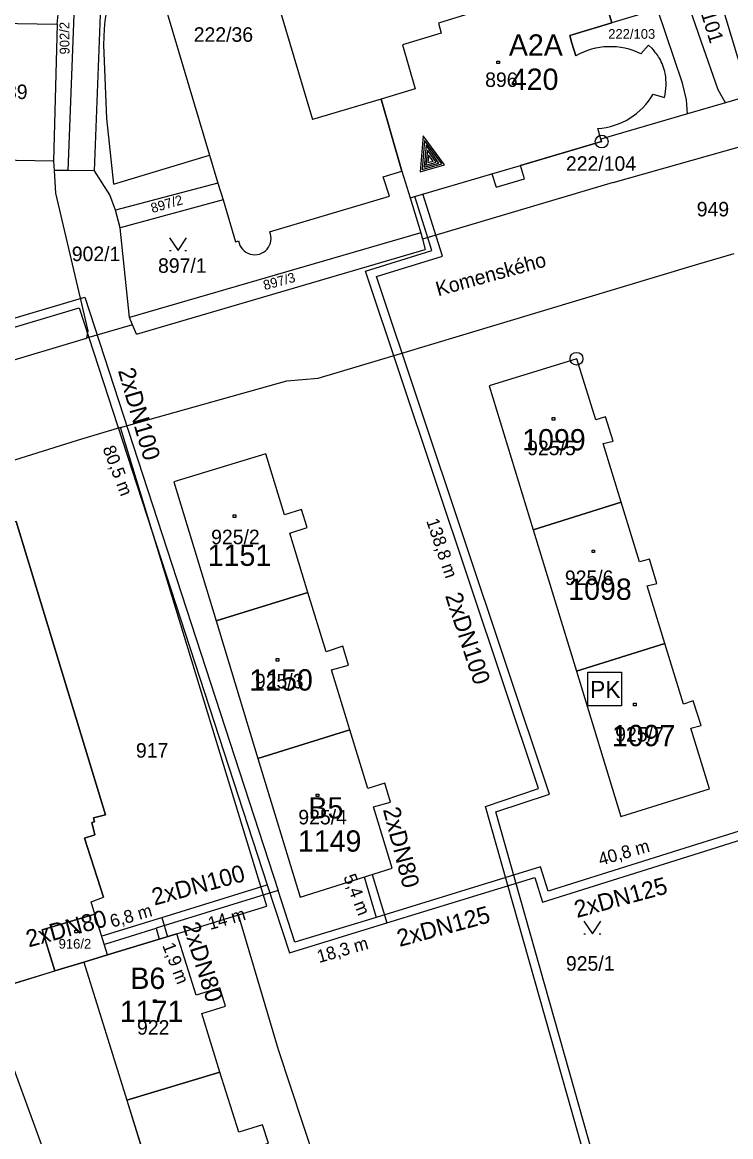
# Model space of a CAD drawing. Extents: x -468021 to -466942, y -1130484 to -1128584.
# Drawn here: x -467390.3 to -467307.3, y -1129274.7 to -1129144.2 of the extents above; entities that cross this region are included whole.
import ezdxf

# ---------------------------------------------------------------- set-up
doc = ezdxf.new("R2010")
doc.units = 0
for name, color, linetype in [('13-Redukce', 7, 'Continuous'), ('17-Plynové kotelny', 7, 'Continuous'), ('19-PK-šrafy', 7, 'Continuous'), ('21-Označení-odběrného-místa', 7, 'Continuous'), ('22-Odběrná místa-šrafy', 7, 'Continuous'), ('25-Popisná-čísla', 7, 'Continuous'), ('27-delky-vedeni', 7, 'Continuous'), ('DKM', 7, 'Continuous'), ('UT_SKUTEČNOST_staré', 7, 'Continuous')]:
    doc.layers.add(name, color=color, linetype=linetype)

# ---------------------------------------------------------------- blocks, each defined once
blk = doc.blocks.new('PK')
at = {"layer": '17-Plynové kotelny'}
blk.add_lwpolyline([(-0.0000139, 0.0000235), (0.0000256, 0.0000235), (0.0000256, -0.000016), (-0.0000139, -0.000016)], close=True, dxfattribs=at)
blk.add_text('PK', height=0.00002, dxfattribs=at).set_placement((-0.0000113, -0.0000067))
blk = doc.blocks.new('REDUKCE')
at = {"layer": '13-Redukce'}
for points in [[(-0.0132, 0.0075), (0.0266, 0.0221), (-0.0132, 0.0371), (-0.0132, 0.0075)], [(-0.0112, 0.0103), (0.0207, 0.0221), (-0.0112, 0.0343), (-0.0112, 0.0103)], [(-0.0092, 0.0131), (0.0149, 0.022), (-0.0092, 0.0313), (-0.0092, 0.0131)], [(-0.0073, 0.0158), (0.0089, 0.0221), (-0.0073, 0.0284), (-0.0073, 0.0158)], [(-0.0052, 0.0191), (0.0031, 0.0223), (-0.0052, 0.0256), (-0.0052, 0.0191)]]:
    blk.add_lwpolyline(points, dxfattribs=at)

msp = doc.modelspace()

# ---------------------------------------------------------------- linework, layer by layer
at = {"layer": '19-PK-šrafy'}
for p, q in [((-467320.16, -1129200.39), (-467330.45, -1129203.63)), ((-467330.45, -1129203.63), (-467320.16, -1129200.39)), ((-467330.45, -1129203.63), (-467325.39, -1129220.17)), ((-467315.06, -1129216.94), (-467325.39, -1129220.17)), ((-467325.39, -1129220.17), (-467315.06, -1129216.94))]:
    msp.add_line(p, q, dxfattribs=at)
for points in [[(-467320.16, -1129200.39), (-467322.28, -1129193.52), (-467321.11, -1129193.24), (-467322.01, -1129190.4), (-467323.14, -1129190.73), (-467325.35, -1129183.57), (-467335.6, -1129186.76), (-467330.45, -1129203.63)], [(-467315.06, -1129216.94), (-467317.13, -1129210.2), (-467315.99, -1129209.9), (-467316.85, -1129207.05), (-467318.01, -1129207.36), (-467320.16, -1129200.39)], [(-467312, -1129226.86), (-467310.78, -1129226.57), (-467311.71, -1129223.67), (-467312.87, -1129224.04), (-467315.06, -1129216.94)], [(-467325.39, -1129220.17), (-467320.18, -1129237.21), (-467309.8, -1129233.98), (-467312, -1129226.86)]]:
    msp.add_lwpolyline(points, dxfattribs=at)
at = {"layer": '22-Odběrná místa-šrafy'}
for p, q in [((-467351.93, -1129227.07), (-467362.7, -1129230.43)), ((-467362.7, -1129230.43), (-467351.93, -1129227.07)), ((-467381.8, -1129248.64), (-467387.95, -1129250.51)), ((-467380.33, -1129253.43), (-467381.8, -1129248.64)), ((-467387.95, -1129250.51), (-467386.48, -1129255.31)), ((-467386.48, -1129255.31), (-467383.09, -1129254.27)), ((-467383.09, -1129254.27), (-467380.33, -1129253.43))]:
    msp.add_line(p, q, dxfattribs=at)
for points in [[(-467325.47, -1129148.09), (-467325.92, -1129146.61), (-467326.19, -1129145.71), (-467321.24, -1129144.22), (-467325.34, -1129130.6), (-467338.76, -1129134.65), (-467336.37, -1129142.67), (-467341.57, -1129144.24), (-467341.26, -1129145.42), (-467345.77, -1129146.8), (-467344.28, -1129151.94), (-467348.28, -1129153.17), (-467345.86, -1129161.6), (-467344.89, -1129164.71), (-467335.3, -1129161.9), (-467331.96, -1129160.92), (-467322.45, -1129158.13), (-467322.54, -1129157.84), (-467322.91, -1129156.59)], [(-467316.54, -1129147.21), (-467316.95, -1129146.83), (-467317.84, -1129147.86)], [(-467316.42, -1129152.56), (-467315.09, -1129152.96)], [(-467367.61, -1129214.29), (-467356.84, -1129210.96), (-467358.95, -1129204.02), (-467356.92, -1129203.36), (-467357.61, -1129201.24), (-467359.6, -1129201.88), (-467361.79, -1129194.71), (-467372.56, -1129198.01), (-467367.61, -1129214.29)], [(-467391.02, -1129202.65), (-467392.46, -1129203.05), (-467392.59, -1129202.64), (-467410.52, -1129208.18), (-467399.88, -1129243.31), (-467394.58, -1129257.78), (-467386.48, -1129255.31), (-467387.95, -1129250.51), (-467381.8, -1129248.64), (-467382.24, -1129247.21), (-467380.8, -1129246.65), (-467383, -1129239.74), (-467381.81, -1129239.37), (-467382.16, -1129237.93), (-467381.85, -1129237.84), (-467381.94, -1129237.37), (-467380.56, -1129237.01), (-467391.02, -1129202.65)], [(-467351.93, -1129227.07), (-467354.07, -1129220.03), (-467352.08, -1129219.48), (-467352.74, -1129217.27), (-467354.71, -1129217.93), (-467356.84, -1129210.96), (-467367.61, -1129214.29), (-467362.7, -1129230.43)], [(-467349.18, -1129236.1), (-467347.16, -1129235.54), (-467347.82, -1129233.31), (-467349.84, -1129233.94), (-467351.93, -1129227.07)], [(-467362.7, -1129230.43), (-467357.76, -1129246.65), (-467346.99, -1129243.27), (-467349.18, -1129236.1)], [(-467369.28, -1129260.31), (-467366.48, -1129259.44), (-467367.15, -1129257.28), (-467369.95, -1129258.15), (-467372.18, -1129250.96), (-467380.33, -1129253.43), (-467383.09, -1129254.27), (-467378.06, -1129270.46), (-467367.15, -1129267.17), (-467369.28, -1129260.31)], [(-467367.15, -1129267.17), (-467378.06, -1129270.46), (-467373.03, -1129286.64), (-467362.11, -1129283.38), (-467364.28, -1129276.38), (-467361.48, -1129275.51), (-467362.16, -1129273.36), (-467364.95, -1129274.22), (-467367.15, -1129267.17)]]:
    msp.add_lwpolyline(points, dxfattribs=at)
for centre, radius, start, end in [((-467321.44, -1129155.03), 8.02, 63.3197, 120.1265), ((-467324.53, -1129154.13), 10.57, 33.158, 40.9362), ((-467321.3, -1129151.51), 6.45, 12.2629, 29.3395), ((-467322.13, -1129151.32), 7.23, 346.9216, 9.4225), ((-467323.39, -1129148.58), 8.03, 273.4175, 330.2594), ((-467323.39, -1129148.58), 8.03, 273.4175, 273.4245)]:
    msp.add_arc(centre, radius, start, end, dxfattribs=at)
at = {"layer": 'DKM'}
for p, q in [((-467381.83, -1129161.57), (-467380.44, -1129125.26)), ((-467313.19, -1129126.29), (-467305.16, -1129152.77)), ((-467325.34, -1129130.6), (-467321.24, -1129144.22)), ((-467376.4, -1129132.68), (-467368.36, -1129159.73)), ((-467383.95, -1129135.58), (-467384.96, -1129161.53)), ((-467361.82, -1129137), (-467356.32, -1129155.55)), ((-467386.2, -1129144.39), (-467385.59, -1129138.15)), ((-467310.78, -1129146.37), (-467312.45, -1129141.63)), ((-467336.37, -1129142.67), (-467341.57, -1129144.24)), ((-467315.91, -1129142.63), (-467321.24, -1129144.22)), ((-467312.98, -1129151.3), (-467315.91, -1129142.63)), ((-467396.67, -1129144.17), (-467386.2, -1129144.39)), ((-467386.2, -1129144.39), (-467386.63, -1129160.42)), ((-467341.57, -1129144.24), (-467341.26, -1129145.42)), ((-467321.24, -1129144.22), (-467326.19, -1129145.71)), ((-467341.26, -1129145.42), (-467345.77, -1129146.8)), ((-467326.19, -1129145.71), (-467325.92, -1129146.61)), ((-467380.79, -1129146.8), (-467380.45, -1129155.43)), ((-467345.77, -1129146.8), (-467344.28, -1129151.94)), ((-467325.92, -1129146.61), (-467325.47, -1129148.09)), ((-467317.84, -1129147.86), (-467316.95, -1129146.83)), ((-467316.95, -1129146.83), (-467316.54, -1129147.21)), ((-467308.8, -1129152.06), (-467310.78, -1129146.37)), ((-467334.72, -1129148.7), (-467334.42, -1129148.7)), ((-467334.72, -1129149), (-467334.72, -1129148.7)), ((-467334.42, -1129148.7), (-467334.42, -1129149)), ((-467334.42, -1129149), (-467334.72, -1129149)), ((-467312.5, -1129153.26), (-467312.98, -1129151.3)), ((-467344.28, -1129151.94), (-467348.28, -1129153.17)), ((-467316.42, -1129152.56), (-467315.09, -1129152.96)), ((-467307.93, -1129153.61), (-467308.8, -1129152.06)), ((-467348.28, -1129153.17), (-467356.32, -1129155.55)), ((-467345.86, -1129161.6), (-467348.28, -1129153.17)), ((-467312.38, -1129154.89), (-467312.5, -1129153.26)), ((-467307.93, -1129153.61), (-467312.38, -1129154.89)), ((-467305.16, -1129152.77), (-467307.93, -1129153.61)), ((-467312.38, -1129154.89), (-467322.54, -1129157.84)), ((-467380.45, -1129155.43), (-467379.6, -1129163.13)), ((-467322.54, -1129157.84), (-467322.91, -1129156.59)), ((-467322.54, -1129157.84), (-467322.45, -1129158.13)), ((-467322.45, -1129158.13), (-467331.96, -1129160.92)), ((-467321.09, -1129162.92), (-467303.61, -1129157.98)), ((-467386.63, -1129160.42), (-467397.06, -1129160.25)), ((-467386.63, -1129160.42), (-467386.56, -1129161.53)), ((-467379.6, -1129163.13), (-467368.36, -1129159.73)), ((-467368.36, -1129159.73), (-467367.4, -1129163)), ((-467386.56, -1129161.53), (-467386.4, -1129164.18)), ((-467384.96, -1129161.53), (-467386.56, -1129161.53)), ((-467381.83, -1129161.57), (-467384.96, -1129161.53)), ((-467380.06, -1129164.37), (-467381.83, -1129161.57)), ((-467348.02, -1129162.28), (-467345.86, -1129161.6)), ((-467345.86, -1129161.6), (-467344.89, -1129164.71)), ((-467335.3, -1129161.9), (-467331.96, -1129160.92)), ((-467331.48, -1129162.5), (-467331.96, -1129160.92)), ((-467367.4, -1129163), (-467379.37, -1129166.17)), ((-467367.4, -1129163), (-467366.78, -1129164.94)), ((-467347.31, -1129164.54), (-467348.02, -1129162.28)), ((-467344.89, -1129164.71), (-467335.3, -1129161.9)), ((-467321.09, -1129162.92), (-467343.44, -1129169.55)), ((-467335.3, -1129161.9), (-467334.79, -1129163.49)), ((-467334.79, -1129163.49), (-467331.48, -1129162.5)), ((-467386.4, -1129164.18), (-467382.63, -1129180.32)), ((-467379.37, -1129166.17), (-467380.06, -1129164.37)), ((-467366.78, -1129164.94), (-467378.82, -1129168.23)), ((-467366.78, -1129164.94), (-467365.32, -1129169.87)), ((-467361.33, -1129168.69), (-467347.31, -1129164.54)), ((-467344.89, -1129164.71), (-467343.63, -1129168.82)), ((-467378.82, -1129168.23), (-467379.37, -1129166.17)), ((-467377.76, -1129178.76), (-467378.82, -1129168.23)), ((-467343.63, -1129168.82), (-467377.76, -1129178.76)), ((-467373.05, -1129169.4), (-467372.05, -1129170.9)), ((-467372.05, -1129170.9), (-467371.05, -1129169.4)), ((-467343.63, -1129168.82), (-467343.44, -1129169.55)), ((-467343.44, -1129169.55), (-467343.13, -1129170.77)), ((-467376.93, -1129180.7), (-467343.13, -1129170.77)), ((-467373.05, -1129170.9), (-467372.85, -1129170.9)), ((-467371.25, -1129170.9), (-467371.05, -1129170.9)), ((-467365.32, -1129169.87), (-467364.98, -1129169.77)), ((-467311.05, -1129172.47), (-467306.94, -1129171.23)), ((-467338.72, -1129180.78), (-467311.05, -1129172.47)), ((-467377.4, -1129179.61), (-467377.76, -1129178.76)), ((-467377.4, -1129179.61), (-467382.76, -1129181.17)), ((-467376.93, -1129180.7), (-467377.4, -1129179.61)), ((-467418.6, -1129191.91), (-467382.76, -1129181.17)), ((-467382.63, -1129180.32), (-467382.76, -1129181.17)), ((-467345.96, -1129182.96), (-467338.72, -1129180.78)), ((-467355.65, -1129185.87), (-467345.96, -1129182.96)), ((-467325.35, -1129183.57), (-467335.6, -1129186.76)), ((-467323.14, -1129190.73), (-467325.35, -1129183.57)), ((-467378.79, -1129191.63), (-467359.33, -1129186.16)), ((-467359.33, -1129186.16), (-467355.65, -1129185.87)), ((-467335.6, -1129186.76), (-467330.45, -1129203.63)), ((-467328.24, -1129190.47), (-467327.94, -1129190.47)), ((-467328.24, -1129190.77), (-467328.24, -1129190.47)), ((-467327.94, -1129190.47), (-467327.94, -1129190.77)), ((-467322.01, -1129190.4), (-467323.14, -1129190.73)), ((-467321.11, -1129193.24), (-467322.01, -1129190.4)), ((-467378.79, -1129191.63), (-467383.88, -1129193.16)), ((-467361.65, -1129247.71), (-467378.79, -1129191.63)), ((-467327.94, -1129190.77), (-467328.24, -1129190.77)), ((-467383.88, -1129193.16), (-467393.44, -1129196.17)), ((-467322.28, -1129193.52), (-467321.11, -1129193.24)), ((-467320.16, -1129200.39), (-467322.28, -1129193.52)), ((-467361.79, -1129194.71), (-467372.56, -1129198.01)), ((-467359.6, -1129201.88), (-467361.79, -1129194.71)), ((-467372.56, -1129198.01), (-467367.61, -1129214.29)), ((-467320.16, -1129200.39), (-467330.45, -1129203.63)), ((-467318.01, -1129207.36), (-467320.16, -1129200.39)), ((-467365.59, -1129201.88), (-467365.29, -1129201.88)), ((-467365.59, -1129202.18), (-467365.59, -1129201.88)), ((-467365.29, -1129202.18), (-467365.59, -1129202.18)), ((-467365.29, -1129201.88), (-467365.29, -1129202.18)), ((-467357.61, -1129201.24), (-467359.6, -1129201.88)), ((-467356.92, -1129203.36), (-467357.61, -1129201.24)), ((-467391.02, -1129202.65), (-467380.56, -1129237.01)), ((-467358.95, -1129204.02), (-467356.92, -1129203.36)), ((-467356.84, -1129210.96), (-467358.95, -1129204.02)), ((-467330.45, -1129203.63), (-467325.39, -1129220.17)), ((-467323.57, -1129205.99), (-467323.27, -1129205.99)), ((-467323.57, -1129206.29), (-467323.57, -1129205.99)), ((-467323.27, -1129205.99), (-467323.27, -1129206.29)), ((-467323.27, -1129206.29), (-467323.57, -1129206.29)), ((-467316.85, -1129207.05), (-467318.01, -1129207.36)), ((-467315.99, -1129209.9), (-467316.85, -1129207.05)), ((-467317.13, -1129210.2), (-467315.99, -1129209.9)), ((-467356.84, -1129210.96), (-467367.61, -1129214.29)), ((-467354.71, -1129217.93), (-467356.84, -1129210.96)), ((-467315.06, -1129216.94), (-467317.13, -1129210.2)), ((-467367.61, -1129214.29), (-467362.7, -1129230.43)), ((-467352.74, -1129217.27), (-467354.71, -1129217.93)), ((-467352.08, -1129219.48), (-467352.74, -1129217.27)), ((-467315.06, -1129216.94), (-467325.39, -1129220.17)), ((-467312.87, -1129224.04), (-467315.06, -1129216.94)), ((-467360.55, -1129218.7), (-467360.25, -1129218.7)), ((-467360.55, -1129219), (-467360.55, -1129218.7)), ((-467360.25, -1129219), (-467360.55, -1129219)), ((-467360.25, -1129218.7), (-467360.25, -1129219)), ((-467354.07, -1129220.03), (-467352.08, -1129219.48)), ((-467351.93, -1129227.07), (-467354.07, -1129220.03)), ((-467325.39, -1129220.17), (-467320.18, -1129237.21)), ((-467318.71, -1129223.93), (-467318.41, -1129223.93)), ((-467318.71, -1129224.23), (-467318.71, -1129223.93)), ((-467318.41, -1129224.23), (-467318.71, -1129224.23)), ((-467318.41, -1129223.93), (-467318.41, -1129224.23)), ((-467311.71, -1129223.67), (-467312.87, -1129224.04)), ((-467310.78, -1129226.57), (-467311.71, -1129223.67)), ((-467351.93, -1129227.07), (-467362.7, -1129230.43)), ((-467349.84, -1129233.94), (-467351.93, -1129227.07)), ((-467312, -1129226.86), (-467310.78, -1129226.57)), ((-467309.8, -1129233.98), (-467312, -1129226.86)), ((-467362.7, -1129230.43), (-467357.76, -1129246.65)), ((-467347.82, -1129233.31), (-467349.84, -1129233.94)), ((-467347.16, -1129235.54), (-467347.82, -1129233.31)), ((-467355.88, -1129234.59), (-467355.58, -1129234.59)), ((-467355.88, -1129234.89), (-467355.88, -1129234.59)), ((-467355.58, -1129234.89), (-467355.88, -1129234.89)), ((-467355.58, -1129234.59), (-467355.58, -1129234.89)), ((-467320.18, -1129237.21), (-467309.8, -1129233.98)), ((-467349.18, -1129236.1), (-467347.16, -1129235.54)), ((-467346.99, -1129243.27), (-467349.18, -1129236.1)), ((-467380.56, -1129237.01), (-467381.94, -1129237.37)), ((-467381.94, -1129237.37), (-467381.85, -1129237.84)), ((-467381.85, -1129237.84), (-467382.16, -1129237.93)), ((-467382.16, -1129237.93), (-467381.81, -1129239.37)), ((-467381.81, -1129239.37), (-467383, -1129239.74)), ((-467383, -1129239.74), (-467380.8, -1129246.65)), ((-467357.76, -1129246.65), (-467346.99, -1129243.27)), ((-467382.24, -1129247.21), (-467380.8, -1129246.65)), ((-467381.8, -1129248.64), (-467382.24, -1129247.21)), ((-467364.99, -1129248.74), (-467361.65, -1129247.71)), ((-467381.8, -1129248.64), (-467387.95, -1129250.51)), ((-467380.33, -1129253.43), (-467381.8, -1129248.64)), ((-467372.18, -1129250.96), (-467364.99, -1129248.74)), ((-467360.29, -1129264.57), (-467364.99, -1129248.74)), ((-467386.48, -1129255.31), (-467387.95, -1129250.51)), ((-467384.14, -1129250.54), (-467383.84, -1129250.54)), ((-467384.14, -1129250.84), (-467384.14, -1129250.54)), ((-467383.84, -1129250.54), (-467383.84, -1129250.84)), ((-467324.53, -1129249.48), (-467323.53, -1129250.98)), ((-467323.53, -1129250.98), (-467322.53, -1129249.48)), ((-467383.84, -1129250.84), (-467384.14, -1129250.84)), ((-467380.33, -1129253.43), (-467372.18, -1129250.96)), ((-467369.95, -1129258.15), (-467372.18, -1129250.96)), ((-467324.53, -1129250.98), (-467324.33, -1129250.98)), ((-467322.73, -1129250.98), (-467322.53, -1129250.98)), ((-467383.09, -1129254.27), (-467386.48, -1129255.31)), ((-467383.09, -1129254.27), (-467380.33, -1129253.43)), ((-467383.09, -1129254.27), (-467378.06, -1129270.46)), ((-467391.6, -1129256.87), (-467386.48, -1129255.31)), ((-467376.2, -1129308.02), (-467394.58, -1129257.78)), ((-467367.15, -1129257.28), (-467369.95, -1129258.15)), ((-467366.48, -1129259.44), (-467367.15, -1129257.28)), ((-467374.93, -1129258.7), (-467374.63, -1129258.7)), ((-467374.93, -1129259), (-467374.93, -1129258.7)), ((-467374.63, -1129259), (-467374.93, -1129259)), ((-467374.63, -1129258.7), (-467374.63, -1129259)), ((-467369.28, -1129260.31), (-467366.48, -1129259.44)), ((-467367.15, -1129267.17), (-467369.28, -1129260.31)), ((-467354.68, -1129281.54), (-467360.29, -1129264.57)), ((-467367.15, -1129267.17), (-467378.06, -1129270.46)), ((-467364.95, -1129274.22), (-467367.15, -1129267.17)), ((-467378.06, -1129270.46), (-467373.03, -1129286.64)), ((-467362.16, -1129273.36), (-467364.95, -1129274.22)), ((-467361.48, -1129275.51), (-467362.16, -1129273.36))]:
    msp.add_line(p, q, dxfattribs=at)
for centre, radius in [((-467322.45, -1129158.13), 0.75), ((-467322.45, -1129158.13), 0.01), ((-467325.39, -1129183.58), 0.75), ((-467325.39, -1129183.58), 0.01)]:
    msp.add_circle(centre, radius, dxfattribs=at)
for centre, radius, start, end in [((-467355.39, -1129146.95), 25.4, 145.8051, 179.6533), ((-467321.44, -1129155.03), 8.02, 63.3197, 120.1335), ((-467324.53, -1129154.13), 10.57, 33.1579, 40.9028), ((-467321.3, -1129151.51), 6.45, 12.2629, 29.3395), ((-467322.13, -1129151.32), 7.23, 346.9216, 9.4225), ((-467323.39, -1129148.58), 8.03, 273.4175, 330.2594), ((-467363.08, -1129169.47), 1.92, 189.0877, 23.8783)]:
    msp.add_arc(centre, radius, start, end, dxfattribs=at)
at = {"layer": 'UT_SKUTEČNOST_staré'}
for points in [[(-467324.32, -1129284.65), (-467326.32, -1129278.24), (-467323.35, -1129277.23), (-467334.84, -1129236.68), (-467328.57, -1129234.58), (-467348.82, -1129173.96), (-467341.09, -1129171.56), (-467343.37, -1129164.26)], [(-467324.98, -1129285.88), (-467327.57, -1129277.61), (-467324.57, -1129276.59), (-467336.06, -1129236.04), (-467329.83, -1129233.95), (-467350.09, -1129173.31), (-467342.34, -1129170.9), (-467344.33, -1129164.55)], [(-467391.51, -1129178.9), (-467382.99, -1129176.37), (-467360.34, -1129245.88)], [(-467391.22, -1129179.86), (-467383.64, -1129177.61), (-467361.61, -1129245.22)], [(-467288.41, -1129219.06), (-467296.88, -1129221.75), (-467292.36, -1129234.54), (-467311.32, -1129240.51)], [(-467311, -1129241.46), (-467291.07, -1129235.18), (-467295.6, -1129222.42), (-467289.04, -1129220.29)], [(-467311.32, -1129240.51), (-467328.71, -1129245.98), (-467329.6, -1129243.13), (-467348.85, -1129249.03)], [(-467347.62, -1129249.67), (-467330.26, -1129244.38), (-467329.36, -1129247.24), (-467311, -1129241.46)], [(-467349.31, -1129244.01), (-467347.62, -1129249.67)], [(-467373.96, -1129249.05), (-467361.61, -1129245.22)], [(-467361.61, -1129245.22), (-467359.01, -1129253.19), (-467347.62, -1129249.67)], [(-467350.26, -1129244.29), (-467348.85, -1129249.03)], [(-467360.34, -1129245.88), (-467374.63, -1129250.3)], [(-467348.85, -1129249.03), (-467358.37, -1129251.94), (-467360.34, -1129245.88)], [(-467380.93, -1129251.21), (-467373.96, -1129249.05)], [(-467373.96, -1129249.05), (-467373.29, -1129251.3)], [(-467380.63, -1129252.16), (-467374.63, -1129250.3)], [(-467374.63, -1129250.3), (-467374.25, -1129251.58)]]:
    msp.add_lwpolyline(points, dxfattribs=at)

# ---------------------------------------------------------------- block references
at = {"layer": '13-Redukce', "xscale": 100, "yscale": 100, "rotation": 105.8655563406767}
msp.add_blockref('REDUKCE', (-467340.49, -1129159.4), dxfattribs=at)
at = {"layer": '17-Plynové kotelny', "xscale": 100000, "yscale": 100000}
msp.add_blockref('PK', (-467322.67, -1129222.66), dxfattribs=at)

# ---------------------------------------------------------------- texts
at = {"layer": '21-Označení-odběrného-místa'}
for s, p in [('A2A', (-467333.31, -1129148.07)), ('B5', (-467356.78, -1129237.45)), ('B6', (-467377.64, -1129257.42))]:
    msp.add_text(s, height=2.5, dxfattribs=at).set_placement(p)
at = {"layer": '25-Popisná-čísla'}
for s, p in [('420', (-467333.08, -1129152.08)), ('1099', (-467331.75, -1129194.32)), ('1151', (-467368.58, -1129207.85)), ('1098', (-467326.36, -1129211.83)), ('1150', (-467363.71, -1129222.46)), ('1097', (-467321.24, -1129228.98)), ('1149', (-467358.02, -1129241.34)), ('1171', (-467378.87, -1129261.3))]:
    msp.add_text(s, height=2.5, dxfattribs=at).set_placement(p)
at = {"layer": '27-delky-vedeni'}
for s, rotation, p in [('80,5 m', 291.0386, (-467380.92, -1129194.08)), ('138,8 m', 288.626, (-467343.01, -1129202.56)), ('40,8 m', 16.0222, (-467322.59, -1129242.99)), ('5,4 m', 291.0386, (-467352.71, -1129244.28)), ('6,8 m', 16.0222, (-467379.78, -1129250.25)), ('14 m', 16.0222, (-467368.3, -1129250.52)), ('18,3 m', 16.0222, (-467355.54, -1129254.39)), ('1,9 m', 291.0386, (-467373.92, -1129252.32))]:
    msp.add_text(s, height=1.5, rotation=rotation, dxfattribs=at).set_placement(p)
at = {"layer": 'DKM'}
for s, height, rotation, p in [('222/101', 1.7, 286.9955, (-467312.13, -1129138.89)), ('902/2', 1.14, 90.4442, (-467384.77, -1129147.92)), ('897/2', 1.14, 16.2917, (-467375.06, -1129166.52)), ('Komenského', 1.7, 15.4771, (-467341.6, -1129176.27)), ('897/3', 1.14, 15.4007, (-467361.9, -1129175.55))]:
    msp.add_text(s, height=height, rotation=rotation, dxfattribs=at).set_placement(p)
for s, height, p in [('222/36', 1.7, (-467370.22, -1129146.44)), ('222/103', 1.14, (-467321.68, -1129146.09)), ('896', 1.7, (-467336.09, -1129151.73)), ('889', 1.7, (-467393.47, -1129153.15)), ('222/104', 1.7, (-467326.63, -1129161.56)), ('949', 1.7, (-467311.31, -1129166.9)), ('902/1', 1.7, (-467384.5, -1129172.14)), ('897/1', 1.7, (-467374.4, -1129173.51)), ('925/5', 1.7, (-467331.17, -1129194.88)), ('925/2', 1.7, (-467368.18, -1129205.31)), ('925/6', 1.7, (-467326.75, -1129210.09)), ('925/3', 1.7, (-467363.05, -1129222.2)), ('925/7', 1.7, (-467320.86, -1129228.43)), ('917', 1.7, (-467376.99, -1129230.32)), ('925/4', 1.7, (-467357.97, -1129238.14)), ('916/2', 1.14, (-467386.04, -1129252.7)), ('925/1', 1.7, (-467326.63, -1129255.28)), ('922', 1.7, (-467376.86, -1129262.78))]:
    msp.add_text(s, height=height, dxfattribs=at).set_placement(p)
at = {"layer": 'UT_SKUTEČNOST_staré'}
for s, rotation, p in [('2xDN100', 286.1907, (-467379.11, -1129184.96)), ('2xDN100', 288.117, (-467340.8, -1129211.34)), ('2xDN80', 284.4117, (-467348.07, -1129236.39)), ('2xDN100', 15.1858, (-467374.82, -1129247.66)), ('2xDN125', 15.1858, (-467325.34, -1129249.11)), ('2xDN125', 15.1858, (-467346.11, -1129252.5)), ('2xDN80', 15.1858, (-467389.55, -1129252.56)), ('2xDN80', 287.4458, (-467371.54, -1129249.93))]:
    msp.add_text(s, height=2, rotation=rotation, dxfattribs=at).set_placement(p)

doc.saveas('drawing.dxf')
